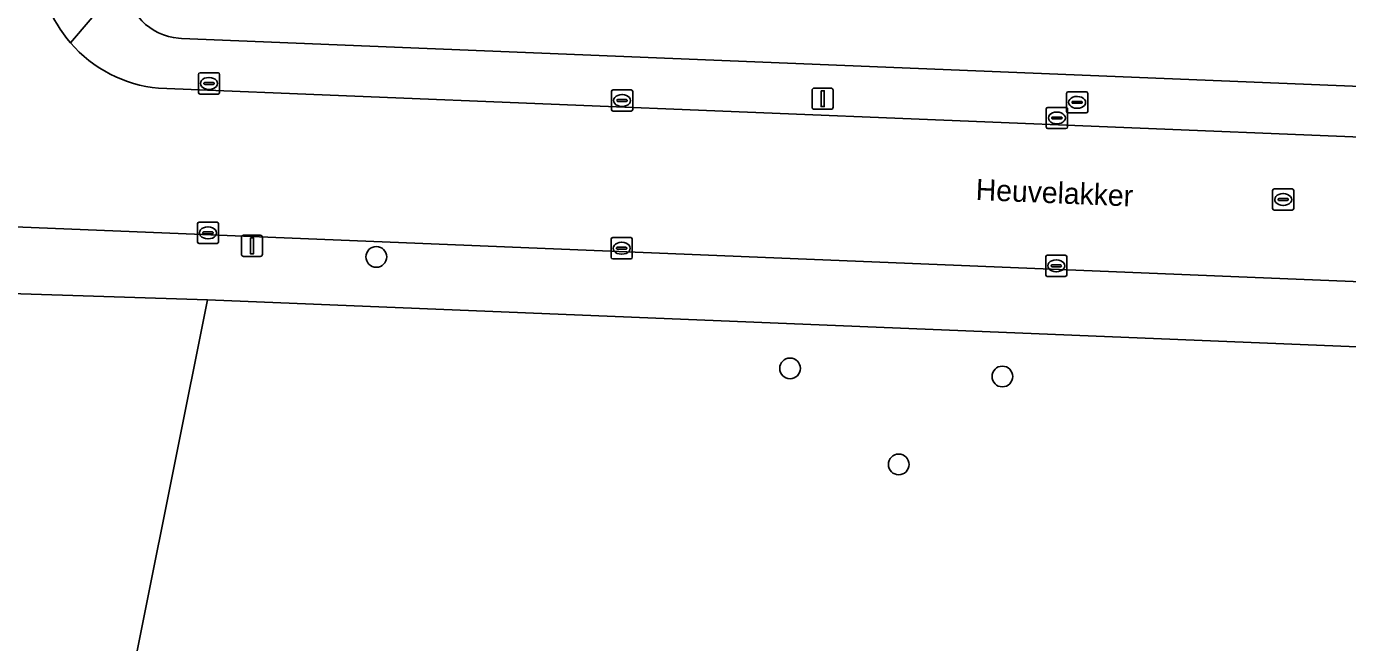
# Model space of a CAD drawing. Extents: x 161354 to 162026, y 386504 to 387460.
# Drawn here: x 161670.5 to 161732.9, y 386544.3 to 386573.5 of the extents above; entities that cross this region are included whole.
import ezdxf

# ---------------------------------------------------------------- set-up
doc = ezdxf.new("R2010")
doc.units = 0
for name, color, linetype in [('IMGEO_Boom', 7, 'Continuous'), ('IMGEO_Brandkraan', 7, 'Continuous'), ('IMGEO_Erf', 7, 'Continuous'), ('IMGEO_Groenvoorziening', 7, 'Continuous'), ('IMGEO_Kolk', 7, 'Continuous'), ('IMGEO_Lichtmast', 7, 'Continuous'), ('IMGEO_Openbare_ruimte_label', 7, 'Continuous'), ('IMGEO_Rijbaan_lokaal_open', 7, 'Continuous'), ('IMGEO_Rioolput', 7, 'Continuous'), ('IMGEO_Voetpad_open', 7, 'Continuous')]:
    doc.layers.add(name, color=color, linetype=linetype)

msp = doc.modelspace()

# ---------------------------------------------------------------- linework, layer by layer
at = {"layer": 'IMGEO_Boom'}
for centre in [(161687.04, 386562.573), (161706.581, 386557.302), (161716.61, 386556.918), (161711.715, 386552.761)]:
    msp.add_circle(centre, 0.489, dxfattribs=at)
at = {"layer": 'IMGEO_Brandkraan'}
for p, q in [((161719.641, 386569.452), (161719.641, 386570.304)), ((161719.716, 386570.378), (161720.568, 386570.378)), ((161720.642, 386570.304), (161720.642, 386569.452)), ((161719.9, 386569.872), (161719.9, 386569.884)), ((161720.338, 386569.835), (161719.94, 386569.835)), ((161719.943, 386569.921), (161720.341, 386569.921)), ((161720.152, 386569.598), (161720.127, 386569.598)), ((161720.129, 386570.158), (161720.154, 386570.158)), ((161720.384, 386569.884), (161720.384, 386569.872)), ((161720.568, 386569.378), (161719.716, 386569.378))]:
    msp.add_line(p, q, dxfattribs=at)
for points in [[(161719.641, 386569.452), (161719.641, 386570.304)], [(161719.716, 386570.378), (161720.568, 386570.378)], [(161720.642, 386570.304), (161720.642, 386569.452)], [(161720.568, 386569.378), (161719.716, 386569.378)]]:
    msp.add_lwpolyline(points, dxfattribs=at)
for centre, radius, start, end in [((161719.718, 386570.302), 0.0765, 91.55205, 178.44795), ((161719.718, 386570.302), 0.0765, 91.55205, 178.44795), ((161720.566, 386570.302), 0.0765, 1.55205, 88.44795), ((161720.566, 386570.302), 0.0765, 1.55205, 88.44795), ((161719.94, 386569.881), 0.0403, 85.87752, 175.75265), ((161719.937, 386569.871), 0.0366, 178.93798, 274.71019), ((161720.341, 386569.878), 0.043, 264.86636, 352.45326), ((161720.345, 386569.883), 0.0386, 1.73085, 96.63898), ((161719.718, 386569.454), 0.0765, 181.55205, 268.44795), ((161719.718, 386569.454), 0.0765, 181.55205, 268.44795), ((161720.566, 386569.454), 0.0765, 271.55205, 358.44795), ((161720.566, 386569.454), 0.0765, 271.55205, 358.44795)]:
    msp.add_arc(centre, radius, start, end, dxfattribs=at)
for centre, major_axis, ratio, start_param, end_param in [((161720.128, 386569.878), (-0.387, 0.002), 0.722429, 4.712389, 7.853982), ((161720.153, 386569.878), (-0.39, 0.002), 0.717154, 1.570796, 4.712389)]:
    msp.add_ellipse(centre, major_axis=major_axis, ratio=ratio, start_param=start_param, end_param=end_param, dxfattribs=at)
at = {"layer": 'IMGEO_Erf'}
msp.add_lwpolyline([(161676.142, 386573.567), (161676.335, 386573.415), (161676.54, 386573.281), (161676.757, 386573.165), (161676.984, 386573.069), (161677.217, 386572.994), (161677.457, 386572.941), (161677.701, 386572.908), (161677.831, 386572.9), (161781.506, 386568.68)], dxfattribs=at)
at = {"layer": 'IMGEO_Groenvoorziening'}
for points in [[(161666.713, 386561.514), (161665.672, 386535.453), (161674.473, 386537.581), (161679.06, 386560.549)], [(161679.06, 386560.549), (161669.755, 386560.841)]]:
    msp.add_lwpolyline(points, dxfattribs=at)
msp.add_lwpolyline([(161748.361, 386542.205), (161755.911, 386533.339), (161774.25, 386533.949), (161781.417, 386552.367), (161770.653, 386552.767), (161770.733, 386556.787), (161679.06, 386560.549), (161674.473, 386537.581), (161697.749, 386532.631), (161697.908, 386528.919), (161715.16, 386529.543), (161726.661, 386529.959), (161726.528, 386531.441), (161729.921, 386531.658), (161730.038, 386530.081), (161736.622, 386530.319), (161736.421, 386532.691), (161736.103, 386536.448)], close=True, dxfattribs=at)
at = {"layer": 'IMGEO_Kolk'}
for p, q in [((161678.637, 386570.347), (161678.637, 386571.199)), ((161678.712, 386571.273), (161679.564, 386571.273)), ((161679.125, 386571.053), (161679.15, 386571.053)), ((161679.638, 386571.199), (161679.638, 386570.347)), ((161679.564, 386570.273), (161678.712, 386570.273)), ((161678.896, 386570.767), (161678.896, 386570.779)), ((161679.334, 386570.73), (161678.936, 386570.73)), ((161678.939, 386570.816), (161679.337, 386570.816)), ((161679.148, 386570.493), (161679.123, 386570.493)), ((161679.38, 386570.779), (161679.38, 386570.767)), ((161698.148, 386569.54), (161698.148, 386570.392)), ((161698.223, 386570.466), (161699.075, 386570.466)), ((161698.636, 386570.246), (161698.661, 386570.246)), ((161699.149, 386570.392), (161699.149, 386569.54)), ((161698.407, 386569.96), (161698.407, 386569.972)), ((161698.845, 386569.923), (161698.447, 386569.923)), ((161698.45, 386570.009), (161698.848, 386570.009)), ((161698.659, 386569.686), (161698.634, 386569.686)), ((161698.891, 386569.972), (161698.891, 386569.96)), ((161718.761, 386569.642), (161719.613, 386569.642)), ((161699.075, 386569.466), (161698.223, 386569.466)), ((161718.686, 386568.716), (161718.686, 386569.568)), ((161718.945, 386569.136), (161718.945, 386569.148)), ((161719.383, 386569.099), (161718.985, 386569.099)), ((161718.988, 386569.185), (161719.386, 386569.185)), ((161719.174, 386569.422), (161719.199, 386569.422)), ((161719.429, 386569.148), (161719.429, 386569.136)), ((161719.687, 386569.568), (161719.687, 386568.716)), ((161719.613, 386568.642), (161718.761, 386568.642)), ((161719.197, 386568.862), (161719.172, 386568.862)), ((161678.59, 386563.282), (161678.59, 386564.134)), ((161678.665, 386564.208), (161679.517, 386564.208)), ((161679.078, 386563.988), (161679.103, 386563.988)), ((161679.591, 386564.134), (161679.591, 386563.282)), ((161678.849, 386563.702), (161678.849, 386563.714)), ((161679.287, 386563.665), (161678.889, 386563.665)), ((161678.892, 386563.751), (161679.29, 386563.751)), ((161679.101, 386563.428), (161679.076, 386563.428)), ((161679.333, 386563.714), (161679.333, 386563.702)), ((161698.13, 386562.556), (161698.13, 386563.408)), ((161698.205, 386563.482), (161699.057, 386563.482)), ((161699.131, 386563.408), (161699.131, 386562.556)), ((161679.517, 386563.208), (161678.665, 386563.208)), ((161698.389, 386562.976), (161698.389, 386562.988)), ((161698.827, 386562.939), (161698.429, 386562.939)), ((161698.432, 386563.025), (161698.83, 386563.025)), ((161698.618, 386563.262), (161698.643, 386563.262)), ((161698.873, 386562.988), (161698.873, 386562.976)), ((161699.057, 386562.482), (161698.205, 386562.482)), ((161698.641, 386562.702), (161698.616, 386562.702)), ((161718.657, 386561.724), (161718.657, 386562.576)), ((161718.732, 386562.65), (161719.584, 386562.65)), ((161718.916, 386562.144), (161718.916, 386562.156)), ((161718.959, 386562.193), (161719.357, 386562.193)), ((161719.145, 386562.43), (161719.17, 386562.43)), ((161719.4, 386562.156), (161719.4, 386562.144)), ((161719.658, 386562.576), (161719.658, 386561.724)), ((161719.584, 386561.65), (161718.732, 386561.65)), ((161719.354, 386562.107), (161718.956, 386562.107)), ((161719.168, 386561.87), (161719.143, 386561.87))]:
    msp.add_line(p, q, dxfattribs=at)
for points in [[(161678.637, 386570.347), (161678.637, 386571.199)], [(161678.712, 386571.273), (161679.564, 386571.273)], [(161679.638, 386571.199), (161679.638, 386570.347)], [(161679.564, 386570.273), (161678.712, 386570.273)], [(161698.148, 386569.54), (161698.148, 386570.392)], [(161698.223, 386570.466), (161699.075, 386570.466)], [(161699.149, 386570.392), (161699.149, 386569.54)], [(161718.761, 386569.642), (161719.613, 386569.642)], [(161699.075, 386569.466), (161698.223, 386569.466)], [(161718.686, 386568.716), (161718.686, 386569.568)], [(161719.687, 386569.568), (161719.687, 386568.716)], [(161719.613, 386568.642), (161718.761, 386568.642)], [(161678.59, 386563.282), (161678.59, 386564.134)], [(161678.665, 386564.208), (161679.517, 386564.208)], [(161679.591, 386564.134), (161679.591, 386563.282)], [(161698.13, 386562.556), (161698.13, 386563.408)], [(161698.205, 386563.482), (161699.057, 386563.482)], [(161699.131, 386563.408), (161699.131, 386562.556)], [(161679.517, 386563.208), (161678.665, 386563.208)], [(161699.057, 386562.482), (161698.205, 386562.482)], [(161718.657, 386561.724), (161718.657, 386562.576)], [(161718.732, 386562.65), (161719.584, 386562.65)], [(161719.658, 386562.576), (161719.658, 386561.724)], [(161719.584, 386561.65), (161718.732, 386561.65)]]:
    msp.add_lwpolyline(points, dxfattribs=at)
for centre, radius, start, end in [((161678.714, 386571.197), 0.0765, 91.55205, 178.44795), ((161678.714, 386571.197), 0.0765, 91.55205, 178.44795), ((161679.562, 386571.197), 0.0765, 1.55205, 88.44795), ((161679.562, 386571.197), 0.0765, 1.55205, 88.44795), ((161678.714, 386570.349), 0.0765, 181.55205, 268.44795), ((161678.714, 386570.349), 0.0765, 181.55205, 268.44795), ((161678.936, 386570.776), 0.0403, 85.87752, 175.75265), ((161678.933, 386570.766), 0.0366, 178.93798, 274.71019), ((161679.337, 386570.773), 0.043, 264.86636, 352.45326), ((161679.341, 386570.778), 0.0386, 1.73085, 96.63898), ((161679.562, 386570.349), 0.0765, 271.55205, 358.44795), ((161679.562, 386570.349), 0.0765, 271.55205, 358.44795), ((161698.225, 386570.39), 0.0765, 91.55205, 178.44795), ((161698.225, 386570.39), 0.0765, 91.55205, 178.44795), ((161699.073, 386570.39), 0.0765, 1.55205, 88.44795), ((161699.073, 386570.39), 0.0765, 1.55205, 88.44795), ((161698.447, 386569.969), 0.0403, 85.87752, 175.75265), ((161698.444, 386569.959), 0.0366, 178.93798, 274.71019), ((161698.848, 386569.966), 0.043, 264.86636, 352.45326), ((161698.852, 386569.971), 0.0386, 1.73085, 96.63898), ((161718.763, 386569.566), 0.0765, 91.55205, 178.44795), ((161718.763, 386569.566), 0.0765, 91.55205, 178.44795), ((161719.611, 386569.566), 0.0765, 1.55205, 88.44795), ((161719.611, 386569.566), 0.0765, 1.55205, 88.44795), ((161698.225, 386569.542), 0.0765, 181.55205, 268.44795), ((161698.225, 386569.542), 0.0765, 181.55205, 268.44795), ((161699.073, 386569.542), 0.0765, 271.55205, 358.44795), ((161699.073, 386569.542), 0.0765, 271.55205, 358.44795), ((161718.985, 386569.145), 0.0403, 85.87752, 175.75265), ((161718.982, 386569.135), 0.0366, 178.93798, 274.71019), ((161719.386, 386569.142), 0.043, 264.86636, 352.45326), ((161719.39, 386569.147), 0.0386, 1.73085, 96.63898), ((161718.763, 386568.718), 0.0765, 181.55205, 268.44795), ((161718.763, 386568.718), 0.0765, 181.55205, 268.44795), ((161719.611, 386568.718), 0.0765, 271.55205, 358.44795), ((161719.611, 386568.718), 0.0765, 271.55205, 358.44795), ((161678.667, 386564.132), 0.0765, 91.55205, 178.44795), ((161678.667, 386564.132), 0.0765, 91.55205, 178.44795), ((161679.515, 386564.132), 0.0765, 1.55205, 88.44795), ((161679.515, 386564.132), 0.0765, 1.55205, 88.44795), ((161678.889, 386563.711), 0.0403, 85.87752, 175.75265), ((161678.886, 386563.701), 0.0366, 178.93798, 274.71019), ((161679.29, 386563.708), 0.043, 264.86636, 352.45326), ((161679.294, 386563.713), 0.0386, 1.73085, 96.63898), ((161698.207, 386563.406), 0.0765, 91.55205, 178.44795), ((161698.207, 386563.406), 0.0765, 91.55205, 178.44795), ((161699.055, 386563.406), 0.0765, 1.55205, 88.44795), ((161699.055, 386563.406), 0.0765, 1.55205, 88.44795), ((161678.667, 386563.284), 0.0765, 181.55205, 268.44795), ((161678.667, 386563.284), 0.0765, 181.55205, 268.44795), ((161679.515, 386563.284), 0.0765, 271.55205, 358.44795), ((161679.515, 386563.284), 0.0765, 271.55205, 358.44795), ((161698.429, 386562.985), 0.0403, 85.87752, 175.75265), ((161698.426, 386562.975), 0.0366, 178.93798, 274.71019), ((161698.83, 386562.982), 0.043, 264.86636, 352.45326), ((161698.834, 386562.987), 0.0386, 1.73085, 96.63898), ((161698.207, 386562.558), 0.0765, 181.55205, 268.44795), ((161698.207, 386562.558), 0.0765, 181.55205, 268.44795), ((161699.055, 386562.558), 0.0765, 271.55205, 358.44795), ((161699.055, 386562.558), 0.0765, 271.55205, 358.44795), ((161718.734, 386562.574), 0.0765, 91.55205, 178.44795), ((161718.734, 386562.574), 0.0765, 91.55205, 178.44795), ((161718.956, 386562.153), 0.0403, 85.87752, 175.75265), ((161718.953, 386562.143), 0.0366, 178.93798, 274.71019), ((161719.357, 386562.15), 0.043, 264.86636, 352.45326), ((161719.361, 386562.155), 0.0386, 1.73085, 96.63898), ((161719.582, 386562.574), 0.0765, 1.55205, 88.44795), ((161719.582, 386562.574), 0.0765, 1.55205, 88.44795), ((161718.734, 386561.726), 0.0765, 181.55205, 268.44795), ((161718.734, 386561.726), 0.0765, 181.55205, 268.44795), ((161719.582, 386561.726), 0.0765, 271.55205, 358.44795), ((161719.582, 386561.726), 0.0765, 271.55205, 358.44795)]:
    msp.add_arc(centre, radius, start, end, dxfattribs=at)
for centre, major_axis, ratio, start_param, end_param in [((161679.124, 386570.773), (-0.387, 0.002), 0.722429, 4.712389, 7.853982), ((161679.149, 386570.773), (-0.39, 0.002), 0.717154, 1.570796, 4.712389), ((161698.635, 386569.966), (-0.387, 0.002), 0.722429, 4.712389, 7.853982), ((161698.66, 386569.966), (-0.39, 0.002), 0.717154, 1.570796, 4.712389), ((161719.173, 386569.142), (-0.387, 0.002), 0.722429, 4.712389, 7.853982), ((161719.198, 386569.142), (-0.39, 0.002), 0.717154, 1.570796, 4.712389), ((161679.077, 386563.708), (-0.387, 0.002), 0.722429, 4.712389, 7.853982), ((161679.102, 386563.708), (-0.39, 0.002), 0.717154, 1.570796, 4.712389), ((161698.617, 386562.982), (-0.387, 0.002), 0.722429, 4.712389, 7.853982), ((161698.642, 386562.982), (-0.39, 0.002), 0.717154, 1.570796, 4.712389), ((161719.144, 386562.15), (-0.387, 0.002), 0.722429, 4.712389, 7.853982), ((161719.169, 386562.15), (-0.39, 0.002), 0.717154, 1.570796, 4.712389)]:
    msp.add_ellipse(centre, major_axis=major_axis, ratio=ratio, start_param=start_param, end_param=end_param, dxfattribs=at)
at = {"layer": 'IMGEO_Lichtmast'}
for p, q in [((161707.624, 386569.65), (161707.624, 386570.45)), ((161707.624, 386570.45), (161707.624, 386569.65)), ((161707.724, 386570.55), (161708.514, 386570.55)), ((161708.514, 386570.55), (161707.724, 386570.55)), ((161708.614, 386570.45), (161708.614, 386569.65)), ((161708.614, 386569.65), (161708.614, 386570.45)), ((161708.514, 386569.55), (161707.724, 386569.55)), ((161707.724, 386569.55), (161708.514, 386569.55)), ((161680.67, 386562.696), (161680.67, 386563.496)), ((161680.67, 386563.496), (161680.67, 386562.696)), ((161680.77, 386563.596), (161681.56, 386563.596)), ((161681.56, 386563.596), (161680.77, 386563.596)), ((161681.66, 386563.496), (161681.66, 386562.696)), ((161681.66, 386562.696), (161681.66, 386563.496)), ((161681.56, 386562.596), (161680.77, 386562.596)), ((161680.77, 386562.596), (161681.56, 386562.596))]:
    msp.add_line(p, q, dxfattribs=at)
for points in [[(161708.044, 386570.425), (161708.194, 386570.425), (161708.194, 386569.675), (161708.044, 386569.675), (161708.044, 386570.425)], [(161681.09, 386563.471), (161681.24, 386563.471), (161681.24, 386562.721), (161681.09, 386562.721), (161681.09, 386563.471)]]:
    msp.add_lwpolyline(points, dxfattribs=at)
for centre, start, end in [((161707.724, 386570.45), 90, 180), ((161707.724, 386570.45), 90, 180), ((161708.514, 386570.45), 0, 90), ((161708.514, 386570.45), 360, 90), ((161707.724, 386569.65), 180, 270), ((161707.724, 386569.65), 180, 270), ((161708.514, 386569.65), 270, 0), ((161708.514, 386569.65), 270, 0), ((161680.77, 386563.496), 90, 180), ((161680.77, 386563.496), 90, 180), ((161681.56, 386563.496), 0, 90), ((161681.56, 386563.496), 360, 90), ((161680.77, 386562.696), 180, 270), ((161680.77, 386562.696), 180, 270), ((161681.56, 386562.696), 270, 0), ((161681.56, 386562.696), 270, 0)]:
    msp.add_arc(centre, 0.1, start, end, dxfattribs=at)
at = {"layer": 'IMGEO_Rijbaan_lokaal_open'}
for points in [[(161787.978, 386578.97), (161787.886, 386578.271), (161787.734, 386572.3), (161787.706, 386571.949), (161787.695, 386571.802), (161787.637, 386571.423), (161787.516, 386570.9), (161787.348, 386570.39), (161787.136, 386569.897), (161786.88, 386569.425), (161786.583, 386568.978), (161786.247, 386568.559), (161785.876, 386568.172), (161785.471, 386567.819), (161785.036, 386567.504), (161784.575, 386567.23), (161784.091, 386566.997), (161783.589, 386566.809), (161783.071, 386566.666), (161782.543, 386566.57), (161781.978, 386566.463), (161781.424, 386566.429), (161750.944, 386567.53), (161676.752, 386570.547)], [(161669.958, 386563.994), (161749.766, 386560.739), (161782.705, 386559.514), (161784.324, 386559.563), (161785.513, 386559.811), (161786.674, 386560.164), (161787.8, 386560.619), (161788.881, 386561.173), (161789.907, 386561.821), (161790.022, 386561.902)]]:
    msp.add_lwpolyline(points, dxfattribs=at)
for centre, radius, start, end in [((161677.345, 386576.8), 6.279, 181.58686, 220.83537), ((161677.35, 386576.804), 6.286, 220.83611, 264.54439)]:
    msp.add_arc(centre, radius, start, end, dxfattribs=at)
at = {"layer": 'IMGEO_Rioolput'}
for p, q in [((161729.375, 386564.86), (161729.375, 386565.712)), ((161729.45, 386565.786), (161730.302, 386565.786)), ((161729.634, 386565.28), (161729.634, 386565.292)), ((161730.072, 386565.243), (161729.674, 386565.243)), ((161729.677, 386565.329), (161730.075, 386565.329)), ((161729.863, 386565.566), (161729.888, 386565.566)), ((161730.118, 386565.292), (161730.118, 386565.28)), ((161730.376, 386565.712), (161730.376, 386564.86)), ((161730.302, 386564.786), (161729.45, 386564.786)), ((161729.886, 386565.006), (161729.861, 386565.006))]:
    msp.add_line(p, q, dxfattribs=at)
for points in [[(161729.375, 386564.86), (161729.375, 386565.712)], [(161729.45, 386565.786), (161730.302, 386565.786)], [(161730.376, 386565.712), (161730.376, 386564.86)], [(161730.302, 386564.786), (161729.45, 386564.786)]]:
    msp.add_lwpolyline(points, dxfattribs=at)
for centre, radius, start, end in [((161729.452, 386565.71), 0.0765, 91.55205, 178.44795), ((161729.452, 386565.71), 0.0765, 91.55205, 178.44795), ((161729.674, 386565.289), 0.0403, 85.87752, 175.75265), ((161729.671, 386565.279), 0.0366, 178.93798, 274.71019), ((161730.075, 386565.286), 0.043, 264.86636, 352.45326), ((161730.079, 386565.291), 0.0386, 1.73085, 96.63898), ((161730.3, 386565.71), 0.0765, 1.55205, 88.44795), ((161730.3, 386565.71), 0.0765, 1.55205, 88.44795), ((161729.452, 386564.862), 0.0765, 181.55205, 268.44795), ((161729.452, 386564.862), 0.0765, 181.55205, 268.44795), ((161730.3, 386564.862), 0.0765, 271.55205, 358.44795), ((161730.3, 386564.862), 0.0765, 271.55205, 358.44795)]:
    msp.add_arc(centre, radius, start, end, dxfattribs=at)
for centre, major_axis, ratio, start_param, end_param in [((161729.862, 386565.286), (-0.387, 0.002), 0.722429, 4.712389, 7.853982), ((161729.887, 386565.286), (-0.39, 0.002), 0.717154, 1.570796, 4.712389)]:
    msp.add_ellipse(centre, major_axis=major_axis, ratio=ratio, start_param=start_param, end_param=end_param, dxfattribs=at)
at = {"layer": 'IMGEO_Voetpad_open'}
for points in [[(161672.594, 386572.694), (161675.194, 386575.746), (161675.257, 386578.296), (161675.379, 386581.257), (161675.5, 386584.218), (161675.622, 386587.179), (161675.744, 386590.14), (161675.865, 386593.101), (161675.987, 386596.062), (161676.131, 386599.559), (161676.205, 386602.255)], [(161677.831, 386572.9), (161677.701, 386572.908), (161677.457, 386572.941), (161677.217, 386572.994), (161676.984, 386573.069), (161676.757, 386573.165), (161676.54, 386573.281), (161676.335, 386573.415), (161676.142, 386573.567), (161675.964, 386573.736), (161675.801, 386573.92), (161675.656, 386574.118), (161675.528, 386574.328), (161675.42, 386574.549), (161675.332, 386574.778), (161675.265, 386575.015), (161675.22, 386575.256), (161675.196, 386575.5), (161675.194, 386575.746), (161672.594, 386572.694)], [(161781.506, 386568.68), (161677.831, 386572.9)], [(161676.752, 386570.547), (161750.944, 386567.53)], [(161749.766, 386560.739), (161669.958, 386563.994)], [(161669.755, 386560.841), (161679.06, 386560.549), (161770.733, 386556.787), (161783.464, 386556.276)]]:
    msp.add_lwpolyline(points, dxfattribs=at)
for centre, radius, start, end in [((161677.345, 386576.8), 6.279, 181.58686, 220.83537), ((161677.35, 386576.804), 6.286, 220.83611, 264.54439)]:
    msp.add_arc(centre, radius, start, end, dxfattribs=at)

# ---------------------------------------------------------------- texts
at = {"layer": 'IMGEO_Openbare_ruimte_label'}
msp.add_text('Heuvelakker', height=1, rotation=357.59259, dxfattribs=at).set_placement((161715.339, 386565.266))

doc.saveas('drawing.dxf')
